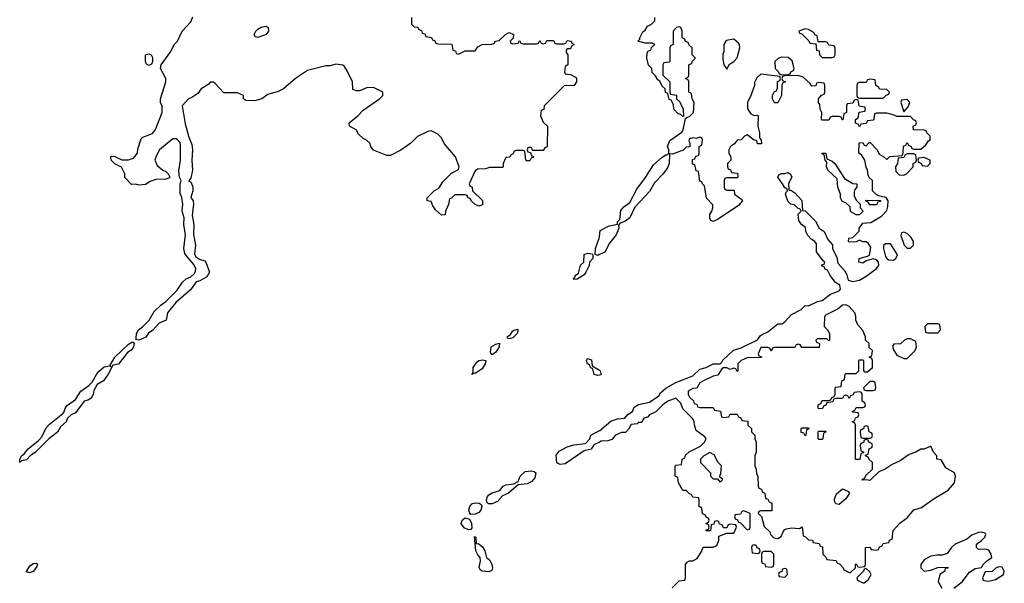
# Model space of a CAD drawing. Header units: inches. Extents: x 2710751 to 2829008, y 857003 to 965602.
# Tile 316 of 320: x 2786589 to 2792382, y 908559 to 911877. Entities that reach past the tile are written whole.
import ezdxf

# ---------------------------------------------------------------- set-up
doc = ezdxf.new("R2010")
doc.units = ezdxf.units.IN
doc.header["$MEASUREMENT"] = 0
for name, color, linetype in [('C7980', 7, 'Continuous'), ('C7981', 7, 'Continuous'), ('C7990', 7, 'Continuous'), ('C7991', 7, 'Continuous')]:
    doc.layers.add(name, color=color, linetype=linetype)

msp = doc.modelspace()

# ---------------------------------------------------------------- linework, layer by layer
at = {"layer": 'C7980', "color": 2, "elevation": 10}
for points in [[(2786590, 909269.5), (2786589.4, 909290), (2786600.9, 909310), (2786617.7, 909322.3), (2786639.3, 909350), (2786700.7, 909399.3), (2786719.3, 909420.7), (2786745.3, 909474.7), (2786764.6, 909495.4), (2786842.5, 909557.5), (2786852, 909568), (2786856.2, 909590), (2786870, 909607.7), (2786918.3, 909641.7), (2786949.6, 909690.4), (2786996.6, 909723.4), (2787016.6, 909743.4), (2787050, 909802), (2787086.5, 909833.5), (2787118.8, 909838.8), (2787126, 909834), (2787122, 909842), (2787149.7, 909890.3), (2787230, 909966.8), (2787250, 909978), (2787257.5, 909977.5), (2787262.8, 909970), (2787259.1, 909950), (2787250, 909934), (2787223.1, 909916.9), (2787170.4, 909849.6), (2787138, 909842), (2787110.7, 909790), (2787082.8, 909750), (2787046, 909730), (2787025.8, 909694.2), (2787022, 909670), (2787010.5, 909649.5), (2786990, 909637), (2786968.3, 909631.7), (2786917.2, 909562.8), (2786891.3, 909550), (2786871, 909530), (2786862.8, 909510), (2786830, 909479), (2786812.4, 909447.6), (2786761, 909410), (2786682, 909330), (2786650.8, 909310), (2786630, 909286), (2786601, 909279)], [(2789370, 909904), (2789364.7, 909904.7), (2789360.2, 909920.2), (2789363.7, 909950), (2789390, 909966.8), (2789411.6, 909971.6), (2789410.7, 909950), (2789390, 909919)], [(2789270, 909794), (2789263.6, 909796.4), (2789250, 909788.7), (2789256.4, 909803.6), (2789258, 909830), (2789279.1, 909860.9), (2789290, 909870.6), (2789314, 909874), (2789331, 909871), (2789327.3, 909850), (2789310, 909820.9)], [(2789370, 909026.6), (2789346.8, 909026.8), (2789337.2, 909037.2), (2789335.1, 909050), (2789340.7, 909070), (2789350, 909079.3), (2789368.4, 909091.6), (2789414.2, 909105.8), (2789434, 909130), (2789450, 909139.1), (2789496.4, 909143.6), (2789522, 909158), (2789534, 909190), (2789563.5, 909216.5), (2789600.5, 909220.5), (2789617.1, 909217.1), (2789626, 909210), (2789619.9, 909180.1), (2789602.8, 909157.2), (2789575.5, 909144.5), (2789522, 909138), (2789464.7, 909090), (2789430, 909074), (2789399.5, 909040.5)], [(2789243.2, 908963.2), (2789234.8, 908974.8), (2789231.8, 908990), (2789236.9, 909010), (2789250, 909026), (2789270, 909032.4), (2789292, 909030), (2789303.5, 909023.5), (2789307.7, 909010), (2789302, 908990), (2789290, 908976), (2789270, 908966.6)], [(2789230, 908874), (2789204.9, 908884.9), (2789187, 908910), (2789192.7, 908930), (2789210, 908944.9), (2789236.3, 908936.3), (2789246.8, 908910), (2789250, 908886), (2789243.6, 908876.4)], [(2789350, 908626.6), (2789309.4, 908629.4), (2789298, 908638), (2789293.2, 908653.2), (2789301.2, 908690), (2789299, 908710), (2789285.4, 908725.4), (2789273.2, 908750), (2789266, 908834), (2789272, 908830), (2789274, 908794), (2789290, 908792), (2789312.8, 908772.8), (2789326.8, 908750), (2789336, 908710), (2789354.4, 908694.4), (2789367.7, 908670), (2789370.7, 908649.3), (2789366.8, 908633.2)], [(2786650, 908621.2), (2786630, 908626), (2786629.1, 908629.1), (2786650, 908661), (2786670, 908676), (2786690, 908678), (2786694.8, 908670), (2786690, 908658), (2786670, 908629.3)]]:
    msp.add_lwpolyline(points, close=True, dxfattribs=at)
for points in [[(2787313.9, 910000), (2787290, 909989.3), (2787273.2, 909993.2), (2787273.8, 910000)], [(2789476.7, 910000), (2789470, 909998), (2789462, 910000)], [(2790000, 909784), (2789990, 909782), (2789970, 909788.7), (2789962, 909822), (2789950, 909828), (2789942, 909842), (2789929, 909850), (2789924, 909870), (2789930, 909882), (2789953.7, 909873.7), (2789958, 909838), (2790000, 909812.8)], [(2790000, 909390.3), (2789966.4, 909373.6), (2789951, 909349), (2789910, 909338), (2789798.8, 909261.2), (2789770, 909259), (2789750, 909268), (2789746.2, 909313.8), (2789762.8, 909337.2), (2789810, 909361.6), (2789850, 909374), (2789919, 909381), (2789944, 909410), (2789950, 909431), (2790000, 909457.8)]]:
    msp.add_lwpolyline(points, dxfattribs=at)
at = {"layer": 'C7981', "color": 2, "elevation": 10}
for points in [[(2787273.8, 910000), (2787276.3, 910030), (2787288.7, 910051.3), (2787312.1, 910067.9), (2787352.1, 910107.9), (2787381.4, 910158.6), (2787421.1, 910198.9), (2787450, 910218), (2787516.1, 910283.9), (2787547.9, 910332.1), (2787569.6, 910350.4), (2787596.3, 910363.7), (2787617.7, 910382.3), (2787624.2, 910395.8), (2787625.4, 910410), (2787614.8, 910434.8), (2787568.5, 910488.5), (2787560.9, 910500.9), (2787554.6, 910530), (2787564.5, 910610), (2787554.7, 910670), (2787556.2, 910710), (2787546, 910750), (2787549.2, 910790), (2787544, 910830), (2787532.7, 910852.7), (2787532.7, 910910), (2787539, 910930), (2787528.7, 910950), (2787526.3, 910986.3), (2787535.6, 911050), (2787536.4, 911136.4), (2787532.7, 911152.7), (2787517.2, 911170), (2787510, 911176), (2787490, 911175.3), (2787411.3, 911110), (2787391.3, 911070), (2787384.7, 911050), (2787398, 911018), (2787431.1, 910991.1), (2787450, 910982), (2787462, 910970), (2787472, 910950), (2787470, 910946), (2787450, 910938), (2787390, 910935.3), (2787356.9, 910923.1), (2787330, 910906), (2787290, 910902), (2787270, 910908), (2787247.3, 910907.3), (2787208.4, 910948.4), (2787208, 910970), (2787188.4, 911008.4), (2787150, 911028), (2787128, 911050), (2787126, 911070), (2787130, 911074), (2787150, 911072), (2787190, 911052), (2787230, 911052), (2787259, 911061), (2787282, 911090), (2787284.7, 911115.3), (2787304.7, 911175.3), (2787314.6, 911185.4), (2787370, 911206), (2787389, 911230), (2787428, 911330), (2787427.3, 911367.3), (2787418, 911390), (2787418, 911410), (2787448.7, 911510), (2787448.7, 911530), (2787418, 911590), (2787422, 911610), (2787478, 911690), (2787498, 911730), (2787518, 911750), (2787546, 911810), (2787596.4, 911863.6), (2787607.3, 911892.7)], [(2788894, 911890), (2788894, 911850), (2788910, 911834), (2788932.7, 911832.7), (2788938, 911818), (2788952.7, 911812.7), (2788958, 911798), (2788972.7, 911792.7), (2788978, 911778), (2789012.7, 911772.7), (2789018, 911758), (2789032.7, 911752.7), (2789038, 911738), (2789050, 911734), (2789132.7, 911732.7), (2789138, 911698), (2789152.7, 911692.7), (2789158, 911678), (2789170, 911674), (2789210, 911694), (2789270, 911694), (2789284, 911716), (2789310, 911731.3), (2789367.3, 911732.7), (2789382, 911738), (2789386, 911750), (2789410, 911754), (2789448.9, 911791.1), (2789470, 911802), (2789494, 911790), (2789492.7, 911767.3), (2789474, 911750), (2789478, 911738), (2789490, 911734), (2789522, 911738), (2789530, 911754), (2789538, 911738), (2789550, 911734), (2789630, 911734), (2789642, 911738), (2789650, 911754), (2789658, 911738), (2789670, 911734), (2789682, 911738), (2789690, 911754), (2789730, 911754), (2789738, 911738), (2789750, 911734), (2789790, 911734), (2789802, 911738), (2789810, 911754), (2789834, 911750), (2789838, 911738), (2789852, 911730), (2789838, 911722), (2789830, 911706), (2789810, 911706), (2789803.6, 911696.4), (2789803.6, 911683.6), (2789814, 911670), (2789814, 911610), (2789798, 911602), (2789794, 911570), (2789798, 911558), (2789830, 911554), (2789858.8, 911538.8), (2789864.7, 911530), (2789864.7, 911510), (2789851.1, 911488.9), (2789792, 911488), (2789674, 911370), (2789672.7, 911347.3), (2789658, 911342), (2789654, 911310), (2789670, 911274), (2789694, 911250), (2789692.7, 911127.3), (2789678, 911122), (2789670, 911106), (2789606, 911106), (2789602, 911122), (2789590, 911126), (2789578, 911122), (2789574, 911110), (2789578, 911098), (2789594, 911094), (2789598, 911078), (2789612, 911072), (2789610, 911066), (2789598, 911062), (2789590, 911046), (2789570, 911046), (2789568, 911050), (2789562, 911102), (2789550, 911106), (2789510, 911106), (2789498, 911102), (2789492.7, 911087.3), (2789478, 911082), (2789472.7, 911067.3), (2789450, 911066), (2789434, 911030), (2789434, 911010), (2789430, 911006), (2789352.7, 911007.3), (2789330, 910998), (2789283.6, 910996.4), (2789270, 910986), (2789234, 910910), (2789238, 910898), (2789251.6, 910891.6), (2789254, 910870), (2789312.7, 910812.7), (2789312.7, 910787.3), (2789290, 910778), (2789268.4, 910788.4), (2789246, 910810), (2789242, 910822), (2789226, 910830), (2789222, 910842), (2789210, 910846), (2789150, 910846), (2789130, 910826), (2789118, 910822), (2789111.6, 910788.4), (2789094, 910750), (2789092.7, 910727.3), (2789070, 910726), (2789036.4, 910756.4), (2789020.2, 910780.2), (2789010, 910806), (2788986, 910810), (2788987.3, 910827.3), (2789028, 910870), (2789055.3, 910884.7), (2789078, 910922), (2789130, 910974), (2789170, 910994), (2789175.3, 911010), (2789154, 911070), (2789087, 911147), (2789070, 911182), (2789050, 911202), (2789010, 911222), (2788990, 911218), (2788930, 911188), (2788890.9, 911149.1), (2788830.9, 911109.1), (2788770, 911078), (2788750, 911078), (2788670, 911108.7), (2788655.3, 911130), (2788648.9, 911148.9), (2788630, 911168), (2788610, 911178), (2788583.1, 911203.1), (2788568.4, 911228.4), (2788528.9, 911248.9), (2788528, 911270), (2788578, 911310), (2788610, 911344.7), (2788706, 911410), (2788726, 911430), (2788726, 911450), (2788670, 911478), (2788630, 911475.3), (2788590, 911458), (2788570, 911458), (2788550, 911466), (2788548, 911510), (2788516.4, 911576.4), (2788500.4, 911600.4), (2788490, 911608), (2788450, 911614), (2788415.3, 911604.7), (2788390, 911604), (2788282.8, 911577.2), (2788212, 911530), (2788142, 911470), (2788110, 911454), (2788050, 911435.3), (2788014, 911410), (2787970, 911398), (2787920.4, 911400.4), (2787906, 911410), (2787906, 911430), (2787870, 911446), (2787790, 911446), (2787740.4, 911500.4), (2787730, 911508), (2787710, 911508), (2787702.8, 911497.2), (2787658, 911470), (2787637.1, 911442.9), (2787602, 911418), (2787582.8, 911410), (2787545.3, 911370), (2787563.1, 911263.1), (2787584.2, 911184.2), (2787601.5, 911141.5), (2787606.9, 911110), (2787601.3, 911050), (2787607, 910990), (2787596.5, 910943.5), (2787584.7, 910930), (2787597.6, 910917.6), (2787608.2, 910890), (2787608.4, 910870), (2787596.3, 910830), (2787610.3, 910810.3), (2787612, 910790), (2787604.9, 910724.9), (2787614.3, 910670), (2787612.1, 910612.1), (2787623.6, 910550), (2787618, 910498), (2787623.4, 910483.4), (2787647.7, 910467.7), (2787678, 910458), (2787684.9, 910450), (2787706, 910390), (2787690, 910362), (2787650, 910339.3), (2787626.7, 910333.3), (2787594, 910286), (2787507.5, 910212.5), (2787459.1, 910150), (2787452, 910108), (2787409, 910091), (2787372, 910048), (2787347.9, 910032.1), (2787331.9, 910008.1), (2787313.9, 910000)], [(2790000, 910493.7), (2789990, 910489.2), (2789975.3, 910495.3), (2789976, 910530), (2789999, 910590), (2790000, 910598)], [(2789462, 910000), (2789460.4, 910000.4), (2789458, 910010), (2789477.2, 910022.8), (2789490, 910044.7), (2789515.3, 910055.3), (2789522, 910050), (2789516, 910030), (2789490, 910004), (2789476.7, 910000)]]:
    msp.add_lwpolyline(points, dxfattribs=at)
at = {"layer": 'C7981', "color": 2}
for points, elevation in [([(2787990, 911771.8), (2787975.5, 911775.5), (2787969.5, 911789.5), (2787978.7, 911810), (2787990, 911821.3), (2788010, 911833.4), (2788038, 911838), (2788051, 911831), (2788052.7, 911810), (2788039.1, 911790), (2788030, 911784.7)], 6), ([(2787350, 911606), (2787335.3, 911615.3), (2787329.3, 911630), (2787329.6, 911670.4), (2787350, 911676), (2787362, 911670), (2787370, 911654), (2787371.3, 911630), (2787364.7, 911615.3)], 10), ([(2789850, 910348), (2789848, 910352), (2789858, 910362), (2789858, 910370), (2789876.5, 910383.5), (2789889.3, 910430.7), (2789908.7, 910450), (2789910, 910494), (2789930, 910502), (2789958, 910498), (2789962, 910490), (2789961, 910470), (2789942, 910450), (2789938.8, 910430), (2789920.7, 910390), (2789910, 910374), (2789870, 910348.7)], 10)]:
    msp.add_lwpolyline(points, close=True, dxfattribs=dict(at, elevation=elevation))
at = {"layer": 'C7990', "color": 2, "elevation": 10}
for points in [[(2790000, 909457.8), (2790001.5, 909458.5), (2790067.2, 909512.8), (2790107.1, 909527.1), (2790150, 909531.3), (2790166.6, 909553.4), (2790195.3, 909570), (2790205.2, 909594.8), (2790229, 909611), (2790294, 909626), (2790350, 909662), (2790359.3, 909680.7), (2790390, 909708), (2790450, 909740.7), (2790550, 909781), (2790590, 909819.1), (2790628, 909830), (2790670, 909850.7), (2790710, 909851.3), (2790720.4, 909859.6), (2790726.8, 909873.2), (2790789.4, 909930.6), (2790834.8, 909945.2), (2790930, 909992), (2790935.3, 910000)], [(2791354, 910000), (2791354, 909990), (2791350, 909986), (2791338, 909998), (2791282, 909998), (2791274, 909990), (2791278, 909978), (2791294, 909970), (2791292.7, 909947.3), (2791190, 909946), (2791182, 909962), (2791170, 909966), (2791158, 909962), (2791150, 909946), (2791030, 909946), (2791018, 909942), (2791010, 909926), (2791002, 909942), (2790990, 909946), (2790950, 909946), (2790934, 909910), (2790938, 909898), (2790952.7, 909892.7), (2790952.7, 909887.3), (2790870, 909886), (2790834, 909870), (2790814, 909850), (2790814, 909810), (2790810, 909806), (2790802, 909822), (2790790, 909826), (2790770, 909818), (2790750, 909828), (2790730, 909828), (2790719.6, 909820.4), (2790696, 909784), (2790670, 909779), (2790612, 909750), (2790590, 909738), (2790572.7, 909707.3), (2790550, 909706), (2790522, 909690), (2790522, 909670), (2790530, 909654), (2790552.7, 909632.7), (2790558, 909618), (2790572.7, 909612.7), (2790578, 909598), (2790590, 909594), (2790670, 909594), (2790678, 909578), (2790712, 909572), (2790718, 909538), (2790730, 909534), (2790762, 909538), (2790770, 909554), (2790810, 909554), (2790818, 909538), (2790832.7, 909532.7), (2790838, 909518), (2790872.7, 909512.7), (2790874, 909490), (2790894, 909470), (2790894, 909450), (2790914, 909430), (2790914, 909410), (2790922, 909390), (2790922, 909330), (2790914, 909310), (2790914, 909250), (2790922, 909230), (2790923.6, 909203.6), (2790932, 909190), (2790934, 909130), (2790938, 909118), (2790952.7, 909112.7), (2790958, 909098), (2790974, 909090), (2790978, 909058), (2790990, 909054), (2790998, 909038), (2791014, 909030), (2791014, 908986), (2790950, 908986), (2790938, 908982), (2790934, 908970), (2790952.7, 908952.7), (2790970, 908894), (2791002, 908862), (2791006, 908846), (2791026, 908826), (2791050, 908822), (2791070, 908834), (2791087.3, 908872.7), (2791100.4, 908879.6), (2791130, 908884.7), (2791178, 908882), (2791192, 908892), (2791198, 908838), (2791212.7, 908832.7), (2791230, 908814), (2791252.7, 908812.7), (2791258, 908798), (2791292.7, 908792.7), (2791298, 908778), (2791312.7, 908772.7), (2791314, 908730), (2791332.7, 908712.7), (2791338, 908698), (2791392.7, 908692.7), (2791398, 908678), (2791412.7, 908672.7), (2791434, 908650), (2791438, 908638), (2791470, 908622), (2791478, 908622), (2791506, 908650), (2791506, 908670), (2791510, 908674), (2791518, 908658), (2791530, 908654), (2791562, 908658), (2791566, 908670), (2791566, 908770), (2791592, 908772), (2791598, 908758), (2791630, 908754), (2791642, 908758), (2791647.3, 908772.7), (2791662, 908778), (2791670, 908794), (2791702, 908798), (2791707.3, 908812.7), (2791722, 908818), (2791728, 908870), (2791766.8, 908913.2), (2791812.9, 908947.1), (2791849.4, 908990.6), (2791895.1, 909004.9), (2791970, 909058.8), (2792052.5, 909107.5), (2792088.7, 909150), (2792094, 909190), (2792088, 909210), (2792038, 909238), (2792010, 909286), (2791986, 909290), (2791986, 909310), (2791966, 909330), (2791950, 909366), (2791911.3, 909348.7), (2791890, 909348.7), (2791862, 909330), (2791822.8, 909317.2), (2791770, 909279), (2791722.8, 909257.2), (2791682, 909230), (2791644.7, 909215.3), (2791590, 909164), (2791572, 909168), (2791546, 909166), (2791547.3, 909172.7), (2791562, 909178), (2791567.3, 909192.7), (2791606, 909230), (2791606, 909270), (2791587.3, 909287.3), (2791582, 909302), (2791566, 909310), (2791566, 909314), (2791582, 909318), (2791586, 909350), (2791602, 909358), (2791606, 909370), (2791602, 909382), (2791587.3, 909387.3), (2791582, 909402), (2791570, 909406), (2791558, 909402), (2791552.7, 909387.3), (2791538, 909382), (2791534, 909370), (2791538, 909338), (2791552.7, 909332.7), (2791554, 909326), (2791538, 909322), (2791532.7, 909287.3), (2791507.3, 909287.3), (2791506, 909490), (2791502, 909502), (2791486, 909510), (2791502, 909518), (2791507.3, 909532.7), (2791522, 909538), (2791526, 909550), (2791522, 909562), (2791490, 909566), (2791486, 909570), (2791502, 909578), (2791510, 909594), (2791550, 909594), (2791562, 909598), (2791566, 909610), (2791562, 909622), (2791546, 909630), (2791546, 909670), (2791542, 909682), (2791530, 909686), (2791498, 909682), (2791492.7, 909667.3), (2791478, 909662), (2791470, 909646), (2791462, 909662), (2791450, 909666), (2791438, 909662), (2791430, 909646), (2791390, 909646), (2791378, 909642), (2791372.7, 909627.3), (2791338, 909622), (2791332.7, 909607.3), (2791318, 909602), (2791311.6, 909588.4), (2791290, 909586), (2791286, 909590), (2791286, 909610), (2791302, 909618), (2791310, 909634), (2791350, 909634), (2791362, 909638), (2791367.3, 909652.7), (2791382, 909658), (2791386, 909670), (2791386, 909710), (2791390, 909714), (2791422, 909718), (2791426, 909750), (2791442, 909758), (2791446, 909790), (2791450, 909794), (2791510, 909794), (2791526, 909810), (2791526, 909870), (2791530, 909874), (2791550, 909874), (2791554, 909870), (2791554, 909810), (2791563.6, 909803.6), (2791576.4, 909803.6), (2791606, 909830), (2791606, 909870), (2791602, 909882), (2791586, 909890), (2791602, 909898), (2791606, 909930), (2791587.3, 909947.3), (2791586, 909970), (2791566, 909990), (2791566, 910000)], [(2790000, 909812.8), (2790004.7, 909810), (2790010, 909786), (2790000, 909784)], [(2790427.3, 908532.7), (2790470, 908574), (2790502, 908578), (2790506, 908590), (2790506, 908670), (2790516.4, 908683.6), (2790530, 908692), (2790550, 908692), (2790574.6, 908705.4), (2790598, 908742), (2790610, 908772), (2790670, 908772), (2790690, 908782), (2790702, 908810), (2790703.1, 908836.9), (2790750, 908854), (2790790, 908854), (2790806, 908890), (2790802, 908902), (2790770, 908906), (2790758, 908902), (2790750, 908886), (2790730, 908886), (2790722, 908902), (2790707.3, 908907.3), (2790702, 908922), (2790690, 908926), (2790678, 908922), (2790672.7, 908907.3), (2790658, 908902), (2790652.7, 908867.3), (2790627.3, 908867.3), (2790627.3, 908872.7), (2790642, 908878), (2790646, 908890), (2790642, 908902), (2790626, 908910), (2790642, 908918), (2790646, 908930), (2790642, 908942), (2790627.3, 908947.3), (2790622, 908962), (2790607.3, 908967.3), (2790602, 909002), (2790586, 909010), (2790586, 909050), (2790582, 909062), (2790550, 909066), (2790542, 909082), (2790530, 909086), (2790510, 909106), (2790490, 909106), (2790466, 909150), (2790462, 909182), (2790446, 909190), (2790446, 909250), (2790450, 909254), (2790482, 909258), (2790486, 909290), (2790502, 909298), (2790507.3, 909312.7), (2790527.3, 909332.7), (2790594.6, 909365.4), (2790618, 909390), (2790628, 909410), (2790620.4, 909420.4), (2790570, 909458), (2790559, 909490), (2790558, 909510), (2790550, 909526), (2790490, 909586), (2790478.6, 909618.6), (2790450, 909648.7), (2790402, 909630), (2790374, 909610), (2790332.7, 909567.3), (2790294, 909550), (2790283.6, 909536.4), (2790262, 909530), (2790250, 909506), (2790230, 909506), (2790222, 909498), (2790186.4, 909493.6), (2790172.7, 909467.3), (2790152.7, 909447.3), (2790130, 909446), (2790094, 909430), (2790074, 909406), (2790050, 909398), (2790010, 909395.3), (2790000, 909390.3)], [(2792086, 908530), (2792133.2, 908566.8), (2792176.5, 908623.5), (2792210, 908646), (2792248, 908652), (2792258, 908670), (2792278, 908690), (2792308, 908710), (2792304, 908730), (2792290, 908754), (2792270, 908759), (2792230, 908758), (2792218, 908770), (2792218, 908790), (2792248, 908810), (2792268, 908830), (2792273.2, 908846.8), (2792270, 908854), (2792250, 908859), (2792230, 908857.2), (2792190, 908842), (2792161, 908819), (2792092, 908790), (2792070, 908768), (2792046, 908734), (2792016, 908724), (2791985.2, 908725.2), (2791950, 908718), (2791910, 908697.2), (2791891, 908670), (2791891.3, 908650), (2791911.1, 908631.1), (2791950, 908636), (2791991.6, 908651.6), (2792050, 908654), (2792050, 908648), (2792034, 908646), (2792030, 908628), (2792002, 908610), (2791992, 908570), (2792014, 908530)]]:
    msp.add_lwpolyline(points, dxfattribs=at)
for points in [[(2791830, 909998), (2791810, 909998), (2791794, 909990), (2791771.6, 909968.4), (2791732.7, 909967.3), (2791724.7, 909955.3), (2791730, 909934), (2791750, 909902), (2791790, 909882), (2791810, 909882), (2791858, 909930), (2791866, 909950), (2791862, 909982)], [(2791610, 909746), (2791590, 909746), (2791554, 909710), (2791558, 909698), (2791570, 909694), (2791610, 909694), (2791622, 909698), (2791626, 909710), (2791622, 909742)], [(2791210, 909426), (2791202, 909442), (2791187.3, 909447.3), (2791186, 909470), (2791190, 909474), (2791230, 909474), (2791232.7, 909467.3), (2791218, 909462), (2791214, 909430)], [(2791290, 909406), (2791286, 909410), (2791286, 909450), (2791290, 909454), (2791330, 909454), (2791334, 909450), (2791318, 909442), (2791314, 909410), (2791310, 909406)], [(2791570, 909486), (2791558, 909482), (2791552.7, 909467.3), (2791538, 909462), (2791534, 909450), (2791538, 909418), (2791550, 909414), (2791590, 909414), (2791602, 909418), (2791606, 909430), (2791602, 909442), (2791586, 909450), (2791582, 909482)], [(2790650, 909328), (2790614, 909310), (2790594, 909290), (2790594, 909270), (2790654, 909210), (2790654, 909190), (2790670, 909174), (2790694, 909174), (2790710, 909154), (2790726, 909170), (2790706, 909186), (2790714.6, 909205.4), (2790718, 909250), (2790698, 909270), (2790675.3, 909315.3)], [(2791410, 909022), (2791390, 909026), (2791383.1, 909043.1), (2791383.1, 909056.9), (2791395.3, 909084.7), (2791430, 909114), (2791462, 909102), (2791471.3, 909090), (2791450, 909055.3)], [(2790850, 908986), (2790838, 908982), (2790830, 908966), (2790798, 908962), (2790794, 908950), (2790798, 908938), (2790812.7, 908932.7), (2790818, 908918), (2790830, 908914), (2790870, 908874), (2790882, 908878), (2790886, 908890), (2790886, 908970)], [(2790910, 908786), (2790898, 908782), (2790894, 908770), (2790898, 908738), (2790930, 908734), (2790942, 908738), (2790946, 908750), (2790942, 908762), (2790927.3, 908767.3), (2790922, 908782)], [(2791010, 908746), (2790970, 908746), (2790958, 908742), (2790954, 908730), (2790954, 908690), (2790958, 908678), (2790972.7, 908672.7), (2790978, 908658), (2791010, 908654), (2791022, 908658), (2791026, 908670), (2791026, 908730)], [(2791090, 908646), (2791078, 908642), (2791072.7, 908627.3), (2791058, 908622), (2791054, 908610), (2791058, 908598), (2791090, 908594), (2791106, 908610), (2791102, 908642)], [(2791570, 908646), (2791558, 908642), (2791554, 908630), (2791514, 908590), (2791518, 908578), (2791550, 908562), (2791558, 908562), (2791580.4, 908579.6), (2791598, 908610), (2791590, 908626)], [(2792350, 908655.3), (2792334, 908650), (2792310, 908628), (2792270, 908626), (2792254, 908590), (2792258, 908578), (2792272.7, 908572.7), (2792290, 908572), (2792330, 908582), (2792378, 908610), (2792382, 908630), (2792370, 908654)]]:
    msp.add_lwpolyline(points, close=True, dxfattribs=at)
at = {"layer": 'C7991', "color": 2, "elevation": 10}
for points in [[(2790000, 910598), (2790004.7, 910635.3), (2790057.2, 910662.8), (2790107.3, 910672.7), (2790107.3, 910687.3), (2790119.3, 910700.7), (2790126.3, 910753.7), (2790144.1, 910775.9), (2790179.5, 910800.5), (2790220.1, 910879.9), (2790271.5, 910948.5), (2790318, 911022), (2790370, 911067.3), (2790390, 911081), (2790399, 911081), (2790408, 911090), (2790409, 911110), (2790401.2, 911130), (2790413.6, 911166.4), (2790484.7, 911215.3), (2790492.1, 911227.9), (2790506, 911294), (2790516.4, 911303.6), (2790530, 911306), (2790552.7, 911330), (2790558, 911390), (2790546, 911410), (2790542, 911442), (2790526, 911450), (2790526, 911510), (2790522, 911522), (2790506, 911530), (2790522, 911538), (2790526, 911550), (2790526, 911610), (2790542, 911618), (2790547.3, 911632.7), (2790566, 911650), (2790546, 911670), (2790546, 911710), (2790527.3, 911727.3), (2790522, 911742), (2790507.3, 911747.3), (2790502, 911762), (2790486, 911770), (2790486, 911810), (2790478, 911830), (2790470, 911835.3), (2790454, 911830), (2790434, 911810), (2790434, 911730), (2790418, 911722), (2790414, 911710), (2790414, 911630), (2790410, 911626), (2790378, 911622), (2790374, 911610), (2790374, 911550), (2790414, 911510), (2790414, 911450), (2790418, 911438), (2790452.7, 911432.7), (2790454, 911410), (2790472.7, 911392.7), (2790479.6, 911379.6), (2790492, 911350), (2790494, 911306), (2790490, 911306), (2790478, 911318), (2790463.1, 911323.1), (2790438, 911350), (2790436.4, 911376.4), (2790422, 911402), (2790410, 911406), (2790402, 911442), (2790388.4, 911448.4), (2790386, 911470), (2790370, 911486), (2790355.3, 911515.3), (2790343.1, 911523.1), (2790330, 911546), (2790310, 911566), (2790308, 911590), (2790289, 911609), (2790278, 911650), (2790280.4, 911679.6), (2790287.3, 911692.7), (2790302, 911698), (2790307.3, 911712.7), (2790326, 911730), (2790310, 911738), (2790270, 911738), (2790226, 911750), (2790238, 911762), (2790238, 911770), (2790255.3, 911804.7), (2790270, 911814), (2790282, 911838), (2790306, 911850), (2790326, 911870), (2790326, 911890)], [(2790935.3, 910000), (2790945.2, 910014.8), (2790956.5, 910023.5), (2790990, 910038.8), (2791050, 910086), (2791073.2, 910086.8), (2791090, 910098), (2791130, 910142), (2791186, 910170), (2791210, 910194), (2791230, 910192), (2791283.2, 910216.8), (2791310, 910222.8), (2791360.1, 910259.9), (2791410, 910281), (2791419, 910290), (2791414.6, 910314.6), (2791388, 910330), (2791358, 910370), (2791342, 910402), (2791327.3, 910407.3), (2791322, 910422), (2791307.3, 910427.3), (2791310, 910434), (2791322, 910438), (2791326, 910450), (2791316.4, 910456.4), (2791278, 910510), (2791276.4, 910556.4), (2791268, 910570), (2791245.2, 910585.2), (2791226, 910606), (2791215.3, 910630), (2791212.7, 910652.7), (2791188, 910670), (2791173.6, 910693.6), (2791168.7, 910731.3), (2791186, 910750), (2791182, 910762), (2791170, 910766), (2791147.3, 910787.3), (2791126, 910790), (2791108.4, 910808.4), (2791095.3, 910850), (2791098, 910862), (2791106, 910870), (2791102, 910882), (2791090, 910886), (2791078, 910910), (2791049, 910949), (2791056.4, 910963.6), (2791068.9, 910971.1), (2791090, 910971.3), (2791110, 910978), (2791122, 910970), (2791131.1, 910951.1), (2791112, 910910), (2791114, 910874), (2791126, 910874), (2791150, 910858), (2791190, 910812), (2791194, 910754), (2791210, 910752), (2791272, 910690), (2791292, 910650), (2791322, 910630), (2791343.6, 910583.6), (2791371.6, 910551.6), (2791372, 910530), (2791396.9, 910476.9), (2791403.6, 910443.6), (2791441, 910401), (2791454.8, 910374.8), (2791462.8, 910342.8), (2791490, 910334.8), (2791530, 910344), (2791570, 910366.8), (2791629, 910410), (2791644, 910430), (2791642, 910450), (2791630, 910462), (2791610, 910468.7), (2791570, 910458), (2791550, 910444), (2791526, 910450), (2791529.1, 910470.9), (2791576.4, 910483.6), (2791588.7, 910491.3), (2791596, 910536), (2791582, 910562), (2791570, 910568.7), (2791548.9, 910568.9), (2791530, 910578), (2791510, 910568), (2791470, 910566), (2791466, 910570), (2791468, 910590), (2791490, 910594), (2791528, 910632), (2791528.7, 910650), (2791550, 910678), (2791596.4, 910683.6), (2791660.4, 910719.6), (2791690, 910754), (2791696.4, 910776.4), (2791698, 910810), (2791686, 910830), (2791640.4, 910840.4), (2791627.3, 910847.3), (2791606, 910870), (2791606, 910930), (2791587.3, 910947.3), (2791580.4, 910960.4), (2791578, 910990), (2791568.4, 911008.4), (2791562, 911050), (2791542, 911082), (2791526, 911090), (2791528, 911152), (2791550, 911154), (2791558, 911138), (2791570, 911134), (2791587.3, 911152.7), (2791592.7, 911152.7), (2791634, 911110), (2791645.4, 911085.4), (2791674, 911070), (2791690, 911054), (2791708.4, 911071.6), (2791782, 911078), (2791787.3, 911092.7), (2791788.4, 911131.6), (2791802, 911138), (2791810, 911154), (2791818, 911138), (2791834, 911130), (2791838, 911118), (2791850, 911114), (2791890, 911114), (2791920.4, 911139.6), (2791936.4, 911163.6), (2791946, 911170), (2791946, 911190), (2791926, 911210), (2791922, 911222), (2791910, 911226), (2791847.3, 911227.3), (2791846, 911250), (2791862, 911258), (2791866, 911270), (2791862, 911282), (2791847.3, 911287.3), (2791830, 911306), (2791750, 911306), (2791734.6, 911314.6), (2791690, 911326), (2791630, 911326), (2791618, 911322), (2791614, 911290), (2791610, 911286), (2791578, 911282), (2791570, 911266), (2791538, 911262), (2791530, 911246), (2791522, 911262), (2791507.3, 911267.3), (2791506, 911290), (2791522, 911298), (2791527.3, 911332.7), (2791562, 911338), (2791566, 911350), (2791562, 911362), (2791527.3, 911367.3), (2791522, 911402), (2791510, 911406), (2791498, 911402), (2791490, 911386), (2791458, 911382), (2791454, 911370), (2791454, 911330), (2791438, 911322), (2791432.7, 911287.3), (2791427.3, 911287.3), (2791422, 911302), (2791410, 911306), (2791370, 911306), (2791358, 911302), (2791350, 911286), (2791310, 911286), (2791306, 911290), (2791308, 911330), (2791298, 911350), (2791296.4, 911376.4), (2791288, 911390), (2791288, 911410), (2791307.3, 911432.7), (2791322, 911438), (2791326, 911450), (2791326, 911490), (2791322, 911502), (2791290, 911506), (2791278, 911502), (2791272.7, 911487.3), (2791250, 911486), (2791240.4, 911500.4), (2791199, 911539), (2791170, 911548), (2791090, 911546), (2791078, 911542), (2791074, 911530), (2791078, 911518), (2791094, 911510), (2791078, 911502), (2791074, 911490), (2791071.3, 911430), (2791050, 911388), (2791030, 911388), (2791018, 911410), (2791018, 911430), (2791030, 911454), (2791042, 911458), (2791047.3, 911472.7), (2791048, 911512), (2791062, 911518), (2791066, 911530), (2791062, 911542), (2790950, 911555.3), (2790925.4, 911534.6), (2790912.7, 911507.3), (2790911.6, 911488.4), (2790891.3, 911430), (2790871, 911390), (2790871.1, 911351.1), (2790890, 911322), (2790910, 911312), (2790930, 911314), (2790934, 911310), (2790932, 911250), (2790942, 911210), (2790942, 911182), (2790952, 911170), (2790954, 911146), (2790930, 911146), (2790926, 911166), (2790910, 911168), (2790870, 911198), (2790854, 911190), (2790834, 911170), (2790810, 911168), (2790794.4, 911145.6), (2790772, 911130), (2790762, 911110), (2790762, 911090), (2790774, 911070), (2790774, 911050), (2790754, 911030), (2790754, 911010), (2790758, 910998), (2790772, 910992), (2790778, 910978), (2790812.7, 910972.7), (2790814, 910950), (2790810, 910946), (2790750, 910946), (2790738, 910942), (2790734, 910930), (2790734, 910890), (2790738, 910878), (2790750, 910874), (2790792.7, 910872.7), (2790794, 910850), (2790838, 910818), (2790842, 910810), (2790818, 910782), (2790698.5, 910701.5), (2790670, 910689), (2790655.3, 910695.3), (2790649, 910709), (2790649.2, 910730), (2790662, 910750), (2790668, 910770), (2790667.3, 910787.3), (2790630, 910826), (2790618, 910898), (2790606, 910910), (2790602, 910922), (2790590, 910926), (2790582, 910982), (2790570, 910986), (2790562, 911022), (2790550, 911026), (2790547.3, 911032.7), (2790547.3, 911052.7), (2790562, 911058), (2790567.3, 911072.7), (2790582, 911078), (2790586, 911090), (2790586, 911130), (2790602, 911138), (2790606, 911170), (2790602, 911182), (2790590, 911186), (2790570, 911178), (2790550, 911182), (2790530, 911175.3), (2790526, 911166), (2790532.7, 911147.3), (2790532.7, 911127.3), (2790510, 911126), (2790492, 911108), (2790430, 911085.2), (2790412.7, 911087.3), (2790410.5, 911030), (2790398.7, 911001.3), (2790373.7, 910966.3), (2790324.6, 910915.4), (2790294.9, 910865.1), (2790207.5, 910772.5), (2790178.8, 910710), (2790150, 910689), (2790122, 910678), (2790112, 910668), (2790114.8, 910650), (2790099.1, 910610), (2790059.9, 910560.1), (2790032, 910508), (2790000, 910493.7)], [(2791566, 910000), (2791566, 910010), (2791550, 910046), (2791520.4, 910080.4), (2791508.4, 910108.4), (2791508.7, 910130), (2791502, 910150), (2791470, 910188), (2791450, 910198), (2791430, 910195.3), (2791405.4, 910174.6), (2791330, 910138), (2791324.7, 910130), (2791322, 910070), (2791342, 910050), (2791354, 910030), (2791354, 910000)]]:
    msp.add_lwpolyline(points, dxfattribs=at)
for points in [[(2791210, 911822), (2791174, 911810), (2791178, 911798), (2791190, 911794), (2791232.7, 911752.7), (2791238, 911738), (2791274, 911734), (2791278, 911698), (2791292.7, 911692.7), (2791294, 911670), (2791310, 911654), (2791370, 911654), (2791382, 911658), (2791386, 911670), (2791386, 911710), (2791382, 911722), (2791350, 911726), (2791342, 911742), (2791330, 911746), (2791286, 911746), (2791282, 911782), (2791267.3, 911787.3), (2791262, 911802), (2791230, 911818)], [(2790790, 911762), (2790746, 911754), (2790731.3, 911730), (2790732, 911688), (2790726, 911674), (2790726.4, 911646.4), (2790732, 911610), (2790750, 911586), (2790765.2, 911614.8), (2790790, 911631.3), (2790810, 911652), (2790825.2, 911710), (2790824, 911730), (2790818.6, 911738.6)], [(2791070, 911655.3), (2791051.1, 911648.9), (2791032, 911630), (2791034, 911590), (2791054, 911570), (2791058, 911558), (2791072.7, 911552.7), (2791110, 911554), (2791122, 911558), (2791126, 911570), (2791142, 911578), (2791146, 911590), (2791133.6, 911633.6), (2791110, 911654)], [(2791590, 911526), (2791578, 911522), (2791570, 911506), (2791530, 911506), (2791518, 911502), (2791514, 911490), (2791514, 911430), (2791518, 911418), (2791530, 911414), (2791670, 911414), (2791687.3, 911432.7), (2791702, 911438), (2791706, 911450), (2791690, 911466), (2791647.3, 911467.3), (2791642, 911482), (2791626, 911490), (2791622, 911522)], [(2791810, 911406), (2791778, 911402), (2791774, 911390), (2791790, 911334), (2791816.4, 911363.6), (2791826, 911390)], [(2791510, 910728), (2791483.1, 910743.1), (2791478, 910750), (2791475.3, 910775.3), (2791450, 910798), (2791427.3, 910807.3), (2791418, 910830), (2791419, 910850), (2791402, 910890), (2791399, 910939), (2791344, 910990), (2791335.3, 911010), (2791338, 911038), (2791328, 911050), (2791322, 911082), (2791310, 911086), (2791309, 911091), (2791332, 911090), (2791338, 911058), (2791370, 911044.7), (2791384.7, 911030), (2791441, 910941), (2791490, 910912), (2791514, 910910), (2791514, 910890), (2791503.6, 910876.4), (2791499.6, 910860.4), (2791499.6, 910839.6), (2791510, 910814), (2791534, 910790), (2791534, 910770), (2791552, 910750), (2791530, 910728)], [(2791850, 911086), (2791810, 911086), (2791798, 911082), (2791790, 911066), (2791758, 911062), (2791754, 911030), (2791742, 911010), (2791743.6, 910983.6), (2791763.6, 910963.6), (2791790, 910962), (2791806, 910970), (2791846, 911010), (2791846, 911030), (2791862, 911038), (2791866, 911050), (2791862, 911082)], [(2791910, 911066), (2791878, 911062), (2791874, 911050), (2791878, 911038), (2791892.7, 911032.7), (2791898, 911018), (2791930, 911014), (2791946, 911030), (2791946, 911050)], [(2791590, 910786), (2791582, 910802), (2791566, 910810), (2791570, 910814), (2791652.7, 910812.7), (2791652.7, 910807.3), (2791638, 910802), (2791630, 910786)], [(2791790, 910626), (2791778, 910622), (2791774, 910606), (2791792, 910550), (2791810, 910532), (2791830, 910532), (2791848, 910550), (2791848, 910570), (2791834, 910594), (2791810, 910618)], [(2791710, 910558), (2791683.6, 910556.4), (2791672, 910548), (2791671.3, 910530), (2791682.8, 910482.8), (2791691.3, 910470), (2791703, 910463), (2791730, 910460.7), (2791744, 910470), (2791752.7, 910492.7), (2791714.6, 910554.6)], [(2791990, 910086), (2791930, 910086), (2791914, 910070), (2791918, 910038), (2791930, 910034), (2791990, 910034), (2792006, 910050), (2792002, 910082)]]:
    msp.add_lwpolyline(points, close=True, dxfattribs=at)

doc.saveas('drawing.dxf')
